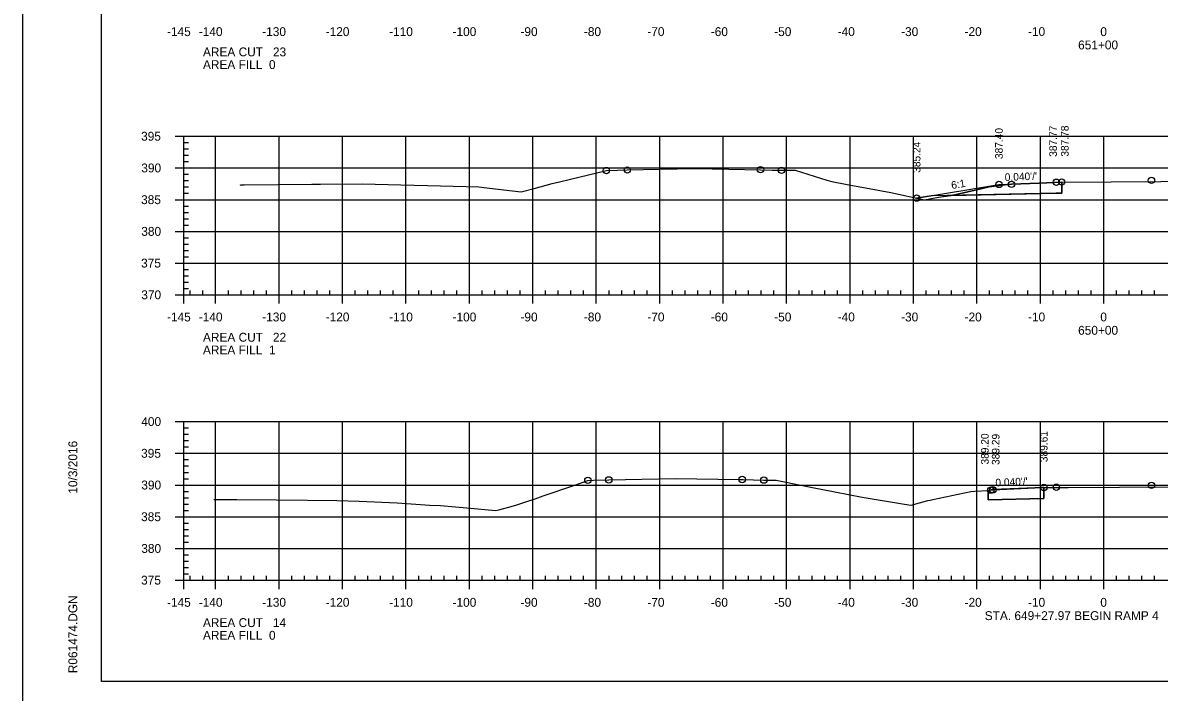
# Model space of a CAD drawing. Extents: x 1359801 to 1362404, y 372415 to 374228.
# Drawn here: x 1361649.5 to 1361828.6, y 372523.6 to 372629.2 of the extents above; entities that cross this region are included whole.
import ezdxf

# ---------------------------------------------------------------- set-up
doc = ezdxf.new("R2010")
doc.units = 0
for name, color, linetype in [('S_DRG_PT_SYM', 7, 'Continuous'), ('S_ELECTRIC_UTILITIES_ANNOT', 7, 'Continuous'), ('S_IRON_PIN', 7, 'Continuous'), ('S_MAILBOX', 7, 'Continuous'), ('S_PRIMARY_CTL', 7, 'Continuous'), ('S_SANITARY_SEWER', 7, 'Continuous'), ('S_SHOULDER', 7, 'Continuous'), ('S_UNDERGROUND_CABLE', 7, 'Continuous'), ('S_UTL_PT_SYM', 7, 'Continuous'), ('S_WATER_UTILITIES', 7, 'Continuous')]:
    doc.layers.add(name, color=color, linetype=linetype)

msp = doc.modelspace()

# ---------------------------------------------------------------- linework, layer by layer
at = {"layer": 'S_DRG_PT_SYM'}
for points in [[(1361683.77, 372603.55), (1361683.93, 372603.57), (1361684.4, 372603.58), (1361695.05, 372603.71), (1361696.4, 372603.71), (1361703.03, 372603.76), (1361709.08, 372603.6), (1361713.29, 372603.49), (1361719.37, 372603.31), (1361721.36, 372603.28), (1361723.03, 372603.08), (1361728.02, 372602.47), (1361730.09, 372602.99), (1361732.94, 372603.79), (1361734.08, 372604.08), (1361735.83, 372604.48), (1361741.48, 372605.84), (1361743.22, 372605.89), (1361744.77, 372605.94), (1361749.85, 372606.04), (1361755.48, 372606.17), (1361760.77, 372606.08), (1361765.77, 372605.98), (1361767.59, 372605.92), (1361769.07, 372605.88), (1361770.8, 372605.89), (1361771.24, 372605.9), (1361776.25, 372604.33), (1361777.01, 372604.11), (1361779.41, 372603.66), (1361784.33, 372602.74), (1361786.33, 372602.37), (1361791.62, 372601.21), (1361793.84, 372601.63), (1361796.61, 372602.05), (1361799.63, 372602.77), (1361801.82, 372603.29), (1361803.37, 372603.47), (1361805.34, 372603.67), (1361809.68, 372603.87), (1361813.25, 372604.03), (1361860.04, 372604.33)], [(1361679.62, 372553.97), (1361683.21, 372553.94), (1361689.41, 372553.91), (1361694.39, 372553.87), (1361698.99, 372553.81), (1361702.53, 372553.7), (1361708.49, 372553.43), (1361713.66, 372553.09), (1361715.34, 372553.03), (1361719.46, 372552.66), (1361724.06, 372552.22), (1361724.54, 372552.34), (1361726.45, 372552.84), (1361727.35, 372553.11), (1361728.78, 372553.58), (1361730.23, 372554.08), (1361731.49, 372554.57), (1361736.53, 372556.25), (1361738.56, 372556.98), (1361739.47, 372557), (1361741.86, 372557.06), (1361749.67, 372557.23), (1361752.41, 372557.29), (1361762.36, 372557.13), (1361762.88, 372557.12), (1361763.02, 372557.11), (1361766.29, 372557.02), (1361766.42, 372557.02), (1361768.24, 372557.04), (1361772.41, 372556.15), (1361773.98, 372555.84), (1361777.48, 372555.17), (1361781.8, 372554.34), (1361788.47, 372553.24), (1361789.51, 372553.07), (1361792.16, 372553.79), (1361792.51, 372553.86), (1361792.93, 372553.95), (1361798.94, 372555.21), (1361799.54, 372555.26), (1361801.58, 372555.41), (1361802.39, 372555.47), (1361810.09, 372555.84), (1361810.42, 372555.86), (1361814.26, 372555.88), (1361862.92, 372556.16)]]:
    msp.add_lwpolyline(points, dxfattribs=at)
at = {"layer": 'S_ELECTRIC_UTILITIES_ANNOT'}
for p, q in [((1361795.81, 372601.93), (1361812.39, 372602.26)), ((1361792.65, 372601.87), (1361790.38, 372601.49)), ((1361795.81, 372601.93), (1361792.65, 372601.87)), ((1361810.42, 372554.11), (1361810.42, 372555.86)), ((1361801.63, 372555.41), (1361801.64, 372553.93)), ((1361801.64, 372553.93), (1361810.42, 372554.11))]:
    msp.add_line(p, q, dxfattribs=at)
for points in [[(1361813.25, 372604.03), (1361809.68, 372603.87), (1361805.34, 372603.67), (1361803.37, 372603.47), (1361801.82, 372603.29), (1361799.63, 372602.77), (1361796.61, 372602.05), (1361795.81, 372601.93)], [(1361812.39, 372602.26), (1361813.25, 372602.28), (1361813.25, 372604.03)], [(1361790.38, 372601.49), (1361791.62, 372601.21), (1361793.84, 372601.63), (1361795.81, 372601.93)], [(1361810.42, 372555.86), (1361810.09, 372555.84), (1361802.39, 372555.47), (1361801.63, 372555.41)]]:
    msp.add_lwpolyline(points, dxfattribs=at)
at = {"layer": 'S_MAILBOX'}
for p, q in [((1361674.89, 372611.25), (1361964.89, 372611.25)), ((1361674.89, 372586.25), (1361674.89, 372611.25)), ((1361679.89, 372586.25), (1361679.89, 372611.25)), ((1361689.89, 372586.25), (1361689.89, 372611.25)), ((1361699.89, 372586.25), (1361699.89, 372611.25)), ((1361709.89, 372586.25), (1361709.89, 372611.25)), ((1361719.89, 372586.25), (1361719.89, 372611.25)), ((1361729.89, 372586.25), (1361729.89, 372611.25)), ((1361739.89, 372586.25), (1361739.89, 372611.25)), ((1361749.89, 372586.25), (1361749.89, 372611.25)), ((1361759.89, 372586.25), (1361759.89, 372611.25)), ((1361769.89, 372586.25), (1361769.89, 372611.25)), ((1361779.89, 372586.25), (1361779.89, 372611.25)), ((1361789.89, 372586.25), (1361789.89, 372611.25)), ((1361799.89, 372586.25), (1361799.89, 372611.25)), ((1361809.89, 372586.25), (1361809.89, 372611.25)), ((1361819.89, 372586.25), (1361819.89, 372611.25)), ((1361674.89, 372606.25), (1361964.89, 372606.25)), ((1361674.89, 372601.25), (1361964.89, 372601.25)), ((1361674.89, 372596.25), (1361964.89, 372596.25)), ((1361674.89, 372591.25), (1361964.89, 372591.25)), ((1361674.89, 372586.25), (1361964.89, 372586.25)), ((1361674.89, 372566.25), (1361964.89, 372566.25)), ((1361674.89, 372541.25), (1361674.89, 372566.25)), ((1361679.89, 372541.25), (1361679.89, 372566.25)), ((1361689.89, 372541.25), (1361689.89, 372566.25)), ((1361699.89, 372541.25), (1361699.89, 372566.25)), ((1361709.89, 372541.25), (1361709.89, 372566.25)), ((1361719.89, 372541.25), (1361719.89, 372566.25)), ((1361729.89, 372541.25), (1361729.89, 372566.25)), ((1361739.89, 372541.25), (1361739.89, 372566.25)), ((1361749.89, 372541.25), (1361749.89, 372566.25)), ((1361759.89, 372541.25), (1361759.89, 372566.25)), ((1361769.89, 372541.25), (1361769.89, 372566.25)), ((1361779.89, 372541.25), (1361779.89, 372566.25)), ((1361789.89, 372541.25), (1361789.89, 372566.25)), ((1361799.89, 372541.25), (1361799.89, 372566.25)), ((1361809.89, 372541.25), (1361809.89, 372566.25)), ((1361819.89, 372541.25), (1361819.89, 372566.25)), ((1361674.89, 372561.25), (1361964.89, 372561.25)), ((1361674.89, 372556.25), (1361964.89, 372556.25)), ((1361674.89, 372551.25), (1361964.89, 372551.25)), ((1361674.89, 372546.25), (1361964.89, 372546.25)), ((1361674.89, 372541.25), (1361964.89, 372541.25))]:
    msp.add_line(p, q, dxfattribs=at)
at = {"layer": 'S_SANITARY_SEWER'}
for points in [[(1361790.38, 372601.49), (1361803.35, 372603.65), (1361812.39, 372604.01), (1361813.25, 372604.03)], [(1361810.42, 372555.86), (1361802.39, 372555.54), (1361801.63, 372555.41)]]:
    msp.add_lwpolyline(points, dxfattribs=at)
at = {"layer": 'S_SHOULDER'}
for points in [[(1361649.48, 372734.6), (1361982.82, 372734.6), (1361982.82, 372521.26), (1361649.48, 372521.26)], [(1361895.81, 372730.71), (1361895.81, 372720.83), (1361931.54, 372720.83), (1361931.54, 372717.91), (1361954.74, 372717.91), (1361954.74, 372693.57), (1361978.07, 372693.57), (1361978.07, 372525.25), (1361661.89, 372525.25), (1361661.89, 372730.71)]]:
    msp.add_lwpolyline(points, close=True, dxfattribs=at)
for centre in [(1361741.48, 372605.84), (1361744.77, 372605.94), (1361765.77, 372605.98), (1361769.07, 372605.88), (1361803.35, 372603.65), (1361805.34, 372603.67), (1361812.39, 372604.01), (1361813.25, 372604.03), (1361827.39, 372604.31), (1361790.38, 372601.49), (1361738.56, 372556.98), (1361741.86, 372557.06), (1361762.88, 372557.12), (1361766.29, 372557.02), (1361802.06, 372555.44), (1361802.39, 372555.5), (1361802.39, 372555.47), (1361810.42, 372555.86), (1361812.39, 372555.9), (1361827.39, 372556.2)]:
    msp.add_circle(centre, 0.5, dxfattribs=at)
at = {"layer": 'S_UNDERGROUND_CABLE'}
for points in [[(1361813.25, 372604.03), (1361813.25, 372602.28), (1361813.25, 372602.28), (1361812.39, 372602.26), (1361792.65, 372601.87)], [(1361810.42, 372555.86), (1361810.42, 372554.11)], [(1361810.42, 372554.11), (1361801.64, 372553.93), (1361801.63, 372555.41)]]:
    msp.add_lwpolyline(points, dxfattribs=at)
at = {"layer": 'S_UTL_PT_SYM'}
for p, q in [((1361661.89, 372525.25), (1361661.89, 372730.71)), ((1361661.89, 372525.25), (1361661.89, 372525.25)), ((1361978.07, 372525.25), (1361661.89, 372525.25))]:
    msp.add_line(p, q, dxfattribs=at)
at = {"layer": 'S_WATER_UTILITIES'}
for p, q in [((1361673.49, 372611.25), (1361674.89, 372611.25)), ((1361674.89, 372586.25), (1361674.89, 372611.25)), ((1361674.89, 372610.25), (1361675.59, 372610.25)), ((1361674.89, 372609.25), (1361675.59, 372609.25)), ((1361674.89, 372608.25), (1361675.59, 372608.25)), ((1361673.49, 372606.25), (1361674.89, 372606.25)), ((1361674.89, 372607.25), (1361675.59, 372607.25)), ((1361674.89, 372605.25), (1361675.59, 372605.25)), ((1361674.89, 372604.25), (1361675.59, 372604.25)), ((1361674.89, 372603.25), (1361675.59, 372603.25)), ((1361674.89, 372602.25), (1361675.59, 372602.25)), ((1361673.49, 372601.25), (1361674.89, 372601.25)), ((1361674.89, 372600.25), (1361675.59, 372600.25)), ((1361674.89, 372599.25), (1361675.59, 372599.25)), ((1361674.89, 372598.25), (1361675.59, 372598.25)), ((1361674.89, 372597.25), (1361675.59, 372597.25)), ((1361673.49, 372596.25), (1361674.89, 372596.25)), ((1361674.89, 372595.25), (1361675.59, 372595.25)), ((1361674.89, 372594.25), (1361675.59, 372594.25)), ((1361674.89, 372593.25), (1361675.59, 372593.25)), ((1361674.89, 372592.25), (1361675.59, 372592.25)), ((1361673.49, 372591.25), (1361674.89, 372591.25)), ((1361674.89, 372590.25), (1361675.59, 372590.25)), ((1361674.89, 372589.25), (1361675.59, 372589.25)), ((1361674.89, 372588.25), (1361675.59, 372588.25)), ((1361673.49, 372586.25), (1361674.89, 372586.25)), ((1361674.89, 372587.25), (1361675.59, 372587.25)), ((1361674.89, 372586.25), (1361674.89, 372586.95)), ((1361674.89, 372586.25), (1361964.89, 372586.25)), ((1361674.89, 372584.85), (1361674.89, 372586.25)), ((1361675.89, 372586.25), (1361675.89, 372586.95)), ((1361677.89, 372586.25), (1361677.89, 372586.95)), ((1361679.89, 372584.85), (1361679.89, 372586.25)), ((1361681.89, 372586.25), (1361681.89, 372586.95)), ((1361683.89, 372586.25), (1361683.89, 372586.95)), ((1361685.89, 372586.25), (1361685.89, 372586.95)), ((1361687.89, 372586.25), (1361687.89, 372586.95)), ((1361689.89, 372584.85), (1361689.89, 372586.25)), ((1361691.89, 372586.25), (1361691.89, 372586.95)), ((1361693.89, 372586.25), (1361693.89, 372586.95)), ((1361695.89, 372586.25), (1361695.89, 372586.95)), ((1361697.89, 372586.25), (1361697.89, 372586.95)), ((1361699.89, 372584.85), (1361699.89, 372586.25)), ((1361701.89, 372586.25), (1361701.89, 372586.95)), ((1361703.89, 372586.25), (1361703.89, 372586.95)), ((1361705.89, 372586.25), (1361705.89, 372586.95)), ((1361707.89, 372586.25), (1361707.89, 372586.95)), ((1361709.89, 372584.85), (1361709.89, 372586.25)), ((1361711.89, 372586.25), (1361711.89, 372586.95)), ((1361713.89, 372586.25), (1361713.89, 372586.95)), ((1361715.89, 372586.25), (1361715.89, 372586.95)), ((1361717.89, 372586.25), (1361717.89, 372586.95)), ((1361719.89, 372584.85), (1361719.89, 372586.25)), ((1361721.89, 372586.25), (1361721.89, 372586.95)), ((1361723.89, 372586.25), (1361723.89, 372586.95)), ((1361725.89, 372586.25), (1361725.89, 372586.95)), ((1361727.89, 372586.25), (1361727.89, 372586.95)), ((1361729.89, 372584.85), (1361729.89, 372586.25)), ((1361731.89, 372586.25), (1361731.89, 372586.95)), ((1361733.89, 372586.25), (1361733.89, 372586.95)), ((1361735.89, 372586.25), (1361735.89, 372586.95)), ((1361737.89, 372586.25), (1361737.89, 372586.95)), ((1361739.89, 372584.85), (1361739.89, 372586.25)), ((1361741.89, 372586.25), (1361741.89, 372586.95)), ((1361743.89, 372586.25), (1361743.89, 372586.95)), ((1361745.89, 372586.25), (1361745.89, 372586.95)), ((1361747.89, 372586.25), (1361747.89, 372586.95)), ((1361749.89, 372584.85), (1361749.89, 372586.25)), ((1361751.89, 372586.25), (1361751.89, 372586.95)), ((1361753.89, 372586.25), (1361753.89, 372586.95)), ((1361755.89, 372586.25), (1361755.89, 372586.95)), ((1361757.89, 372586.25), (1361757.89, 372586.95)), ((1361759.89, 372584.85), (1361759.89, 372586.25)), ((1361761.89, 372586.25), (1361761.89, 372586.95)), ((1361763.89, 372586.25), (1361763.89, 372586.95)), ((1361765.89, 372586.25), (1361765.89, 372586.95)), ((1361767.89, 372586.25), (1361767.89, 372586.95)), ((1361769.89, 372584.85), (1361769.89, 372586.25)), ((1361771.89, 372586.25), (1361771.89, 372586.95)), ((1361773.89, 372586.25), (1361773.89, 372586.95)), ((1361775.89, 372586.25), (1361775.89, 372586.95)), ((1361777.89, 372586.25), (1361777.89, 372586.95)), ((1361779.89, 372584.85), (1361779.89, 372586.25)), ((1361781.89, 372586.25), (1361781.89, 372586.95)), ((1361783.89, 372586.25), (1361783.89, 372586.95)), ((1361785.89, 372586.25), (1361785.89, 372586.95)), ((1361787.89, 372586.25), (1361787.89, 372586.95)), ((1361789.89, 372584.85), (1361789.89, 372586.25)), ((1361791.89, 372586.25), (1361791.89, 372586.95)), ((1361793.89, 372586.25), (1361793.89, 372586.95)), ((1361795.89, 372586.25), (1361795.89, 372586.95)), ((1361797.89, 372586.25), (1361797.89, 372586.95)), ((1361799.89, 372584.85), (1361799.89, 372586.25)), ((1361801.89, 372586.25), (1361801.89, 372586.95)), ((1361803.89, 372586.25), (1361803.89, 372586.95)), ((1361805.89, 372586.25), (1361805.89, 372586.95)), ((1361807.89, 372586.25), (1361807.89, 372586.95)), ((1361809.89, 372584.85), (1361809.89, 372586.25)), ((1361811.89, 372586.25), (1361811.89, 372586.95)), ((1361813.89, 372586.25), (1361813.89, 372586.95)), ((1361815.89, 372586.25), (1361815.89, 372586.95)), ((1361817.89, 372586.25), (1361817.89, 372586.95)), ((1361819.89, 372584.85), (1361819.89, 372586.25)), ((1361821.89, 372586.25), (1361821.89, 372586.95)), ((1361823.89, 372586.25), (1361823.89, 372586.95)), ((1361825.89, 372586.25), (1361825.89, 372586.95)), ((1361827.89, 372586.25), (1361827.89, 372586.95)), ((1361673.49, 372566.25), (1361674.89, 372566.25)), ((1361674.89, 372541.25), (1361674.89, 372566.25)), ((1361674.89, 372565.25), (1361675.59, 372565.25)), ((1361674.89, 372564.25), (1361675.59, 372564.25)), ((1361674.89, 372563.25), (1361675.59, 372563.25)), ((1361673.49, 372561.25), (1361674.89, 372561.25)), ((1361674.89, 372562.25), (1361675.59, 372562.25)), ((1361674.89, 372560.25), (1361675.59, 372560.25)), ((1361674.89, 372559.25), (1361675.59, 372559.25)), ((1361674.89, 372558.25), (1361675.59, 372558.25)), ((1361673.49, 372556.25), (1361674.89, 372556.25)), ((1361674.89, 372557.25), (1361675.59, 372557.25)), ((1361674.89, 372555.25), (1361675.59, 372555.25)), ((1361674.89, 372554.25), (1361675.59, 372554.25)), ((1361674.89, 372553.25), (1361675.59, 372553.25)), ((1361674.89, 372552.25), (1361675.59, 372552.25)), ((1361673.49, 372551.25), (1361674.89, 372551.25)), ((1361674.89, 372550.25), (1361675.59, 372550.25)), ((1361674.89, 372549.25), (1361675.59, 372549.25)), ((1361674.89, 372548.25), (1361675.59, 372548.25)), ((1361674.89, 372547.25), (1361675.59, 372547.25)), ((1361673.49, 372546.25), (1361674.89, 372546.25)), ((1361674.89, 372545.25), (1361675.59, 372545.25)), ((1361674.89, 372544.25), (1361675.59, 372544.25)), ((1361674.89, 372543.25), (1361675.59, 372543.25)), ((1361673.49, 372541.25), (1361674.89, 372541.25)), ((1361674.89, 372542.25), (1361675.59, 372542.25)), ((1361674.89, 372541.25), (1361674.89, 372541.95)), ((1361674.89, 372541.25), (1361964.89, 372541.25)), ((1361674.89, 372539.85), (1361674.89, 372541.25)), ((1361675.89, 372541.25), (1361675.89, 372541.95)), ((1361677.89, 372541.25), (1361677.89, 372541.95)), ((1361679.89, 372539.85), (1361679.89, 372541.25)), ((1361681.89, 372541.25), (1361681.89, 372541.95)), ((1361683.89, 372541.25), (1361683.89, 372541.95)), ((1361685.89, 372541.25), (1361685.89, 372541.95)), ((1361687.89, 372541.25), (1361687.89, 372541.95)), ((1361689.89, 372539.85), (1361689.89, 372541.25)), ((1361691.89, 372541.25), (1361691.89, 372541.95)), ((1361693.89, 372541.25), (1361693.89, 372541.95)), ((1361695.89, 372541.25), (1361695.89, 372541.95)), ((1361697.89, 372541.25), (1361697.89, 372541.95)), ((1361699.89, 372539.85), (1361699.89, 372541.25)), ((1361701.89, 372541.25), (1361701.89, 372541.95)), ((1361703.89, 372541.25), (1361703.89, 372541.95)), ((1361705.89, 372541.25), (1361705.89, 372541.95)), ((1361707.89, 372541.25), (1361707.89, 372541.95)), ((1361709.89, 372539.85), (1361709.89, 372541.25)), ((1361711.89, 372541.25), (1361711.89, 372541.95)), ((1361713.89, 372541.25), (1361713.89, 372541.95)), ((1361715.89, 372541.25), (1361715.89, 372541.95)), ((1361717.89, 372541.25), (1361717.89, 372541.95)), ((1361719.89, 372539.85), (1361719.89, 372541.25)), ((1361721.89, 372541.25), (1361721.89, 372541.95)), ((1361723.89, 372541.25), (1361723.89, 372541.95)), ((1361725.89, 372541.25), (1361725.89, 372541.95)), ((1361727.89, 372541.25), (1361727.89, 372541.95)), ((1361729.89, 372539.85), (1361729.89, 372541.25)), ((1361731.89, 372541.25), (1361731.89, 372541.95)), ((1361733.89, 372541.25), (1361733.89, 372541.95)), ((1361735.89, 372541.25), (1361735.89, 372541.95)), ((1361737.89, 372541.25), (1361737.89, 372541.95)), ((1361739.89, 372539.85), (1361739.89, 372541.25)), ((1361741.89, 372541.25), (1361741.89, 372541.95)), ((1361743.89, 372541.25), (1361743.89, 372541.95)), ((1361745.89, 372541.25), (1361745.89, 372541.95)), ((1361747.89, 372541.25), (1361747.89, 372541.95)), ((1361749.89, 372539.85), (1361749.89, 372541.25)), ((1361751.89, 372541.25), (1361751.89, 372541.95)), ((1361753.89, 372541.25), (1361753.89, 372541.95)), ((1361755.89, 372541.25), (1361755.89, 372541.95)), ((1361757.89, 372541.25), (1361757.89, 372541.95)), ((1361759.89, 372539.85), (1361759.89, 372541.25)), ((1361761.89, 372541.25), (1361761.89, 372541.95)), ((1361763.89, 372541.25), (1361763.89, 372541.95)), ((1361765.89, 372541.25), (1361765.89, 372541.95)), ((1361767.89, 372541.25), (1361767.89, 372541.95)), ((1361769.89, 372539.85), (1361769.89, 372541.25)), ((1361771.89, 372541.25), (1361771.89, 372541.95)), ((1361773.89, 372541.25), (1361773.89, 372541.95)), ((1361775.89, 372541.25), (1361775.89, 372541.95)), ((1361777.89, 372541.25), (1361777.89, 372541.95)), ((1361779.89, 372539.85), (1361779.89, 372541.25)), ((1361781.89, 372541.25), (1361781.89, 372541.95)), ((1361783.89, 372541.25), (1361783.89, 372541.95)), ((1361785.89, 372541.25), (1361785.89, 372541.95)), ((1361787.89, 372541.25), (1361787.89, 372541.95)), ((1361789.89, 372539.85), (1361789.89, 372541.25)), ((1361791.89, 372541.25), (1361791.89, 372541.95)), ((1361793.89, 372541.25), (1361793.89, 372541.95)), ((1361795.89, 372541.25), (1361795.89, 372541.95)), ((1361797.89, 372541.25), (1361797.89, 372541.95)), ((1361799.89, 372539.85), (1361799.89, 372541.25)), ((1361801.89, 372541.25), (1361801.89, 372541.95)), ((1361803.89, 372541.25), (1361803.89, 372541.95)), ((1361805.89, 372541.25), (1361805.89, 372541.95)), ((1361807.89, 372541.25), (1361807.89, 372541.95)), ((1361809.89, 372539.85), (1361809.89, 372541.25)), ((1361811.89, 372541.25), (1361811.89, 372541.95)), ((1361813.89, 372541.25), (1361813.89, 372541.95)), ((1361815.89, 372541.25), (1361815.89, 372541.95)), ((1361817.89, 372541.25), (1361817.89, 372541.95)), ((1361819.89, 372539.85), (1361819.89, 372541.25)), ((1361821.89, 372541.25), (1361821.89, 372541.95)), ((1361823.89, 372541.25), (1361823.89, 372541.95)), ((1361825.89, 372541.25), (1361825.89, 372541.95)), ((1361827.89, 372541.25), (1361827.89, 372541.95))]:
    msp.add_line(p, q, dxfattribs=at)

# ---------------------------------------------------------------- texts
at = {"layer": 'S_IRON_PIN'}
for s, rotation, p in [('387.40', 90, (1361803.95, 372607.65)), ('387.77', 90, (1361812.49, 372608.01)), ('387.78', 90, (1361814.33, 372608.03)), ('385.24', 90, (1361790.98, 372605.49)), ('6:1', 9.4623, (1361795.93, 372602.92)), ("0.040'/'", 2.2906, (1361804.29, 372604.19)), ('389.61', 90, (1361811.02, 372559.86)), ('389.20', 90, (1361801.73, 372559.48)), ('389.29', 90, (1361803.44, 372559.41)), ("0.040'/'", 2.5712, (1361802.82, 372556.02))]:
    msp.add_text(s, height=1.2, rotation=rotation, dxfattribs=at).set_placement(p)
at = {"layer": 'S_PRIMARY_CTL'}
for s, p in [('-145', (1361672.22, 372627.05)), ('-140', (1361677.23, 372627.05)), ('-130', (1361687.23, 372627.05)), ('-120', (1361697.23, 372627.05)), ('-110', (1361707.23, 372627.05)), ('-100', (1361717.23, 372627.05)), ('-90', (1361727.93, 372627.05)), ('-80', (1361737.93, 372627.05)), ('-70', (1361747.93, 372627.05)), ('-60', (1361757.93, 372627.05)), ('-50', (1361767.93, 372627.05)), ('-40', (1361777.93, 372627.05)), ('-30', (1361787.93, 372627.05)), ('-20', (1361797.93, 372627.05)), ('-10', (1361807.93, 372627.05)), ('0', (1361819.33, 372627.05)), ('651+00', (1361815.83, 372624.95)), ('AREA CUT   23', (1361677.89, 372623.85)), ('AREA FILL  0', (1361677.89, 372621.85)), ('395', (1361668.14, 372610.55)), ('390', (1361668.17, 372605.55)), ('385', (1361668.14, 372600.55)), ('380', (1361668.17, 372595.55)), ('375', (1361668.14, 372590.55)), ('370', (1361668.17, 372585.55)), ('-145', (1361672.22, 372582.05)), ('-140', (1361677.23, 372582.05)), ('-130', (1361687.23, 372582.05)), ('-120', (1361697.23, 372582.05)), ('-110', (1361707.23, 372582.05)), ('-100', (1361717.23, 372582.05)), ('-90', (1361727.93, 372582.05)), ('-80', (1361737.93, 372582.05)), ('-70', (1361747.93, 372582.05)), ('-60', (1361757.93, 372582.05)), ('-50', (1361767.93, 372582.05)), ('-40', (1361777.93, 372582.05)), ('-30', (1361787.93, 372582.05)), ('-20', (1361797.93, 372582.05)), ('-10', (1361807.93, 372582.05)), ('0', (1361819.33, 372582.05)), ('650+00', (1361815.83, 372579.95)), ('AREA CUT   22', (1361677.89, 372578.85)), ('AREA FILL  1', (1361677.89, 372576.85)), ('400', (1361668.17, 372565.55)), ('395', (1361668.14, 372560.55)), ('390', (1361668.17, 372555.55)), ('385', (1361668.14, 372550.55)), ('380', (1361668.17, 372545.55)), ('375', (1361668.14, 372540.55)), ('-145', (1361672.22, 372537.05)), ('-140', (1361677.23, 372537.05)), ('-130', (1361687.23, 372537.05)), ('-120', (1361697.23, 372537.05)), ('-110', (1361707.23, 372537.05)), ('-100', (1361717.23, 372537.05)), ('-90', (1361727.93, 372537.05)), ('-80', (1361737.93, 372537.05)), ('-70', (1361747.93, 372537.05)), ('-60', (1361757.93, 372537.05)), ('-50', (1361767.93, 372537.05)), ('-40', (1361777.93, 372537.05)), ('-30', (1361787.93, 372537.05)), ('-20', (1361797.93, 372537.05)), ('-10', (1361807.93, 372537.05)), ('0', (1361819.33, 372537.05)), ('STA. 649+27.97 BEGIN RAMP 4', (1361801.11, 372534.95)), ('AREA CUT   14', (1361677.89, 372533.85)), ('AREA FILL  0', (1361677.89, 372531.85))]:
    msp.add_text(s, height=1.4, dxfattribs=at).set_placement(p)
at = {"layer": 'S_SHOULDER'}
for p in [(1361813.21, 372603.98), (1361810.38, 372555.81)]:
    msp.add_text('+', height=0.1, dxfattribs=at).set_placement(p)
at = {"layer": 'S_UTL_PT_SYM'}
for s, p in [('10/3/2016', (1361658.08, 372554.89)), ('R061474.DGN', (1361658.08, 372526.57))]:
    msp.add_text(s, height=1.4, rotation=90, dxfattribs=at).set_placement(p)

doc.saveas('drawing.dxf')
